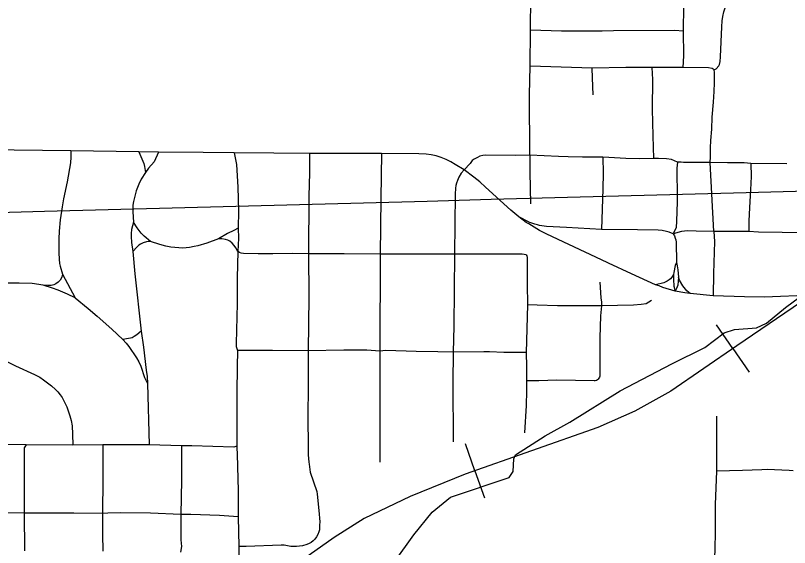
# Model space of a CAD drawing. Extents: x -19 to 366, y -4 to 359.
# Drawn here: x 153.368 to 154.041, y 191.281 to 191.744 of the extents above; entities that cross this region are included whole.
import ezdxf

# ---------------------------------------------------------------- set-up
doc = ezdxf.new("R2010")
doc.units = 0
for name, color, linetype in [('Level 33', 7, 'Continuous'), ('Level 35', 7, 'Continuous'), ('Level 40', 7, 'Continuous'), ('Level 60', 7, 'Continuous')]:
    doc.layers.add(name, color=color, linetype=linetype)

msp = doc.modelspace()

# ---------------------------------------------------------------- linework, layer by layer
at = {"layer": 'Level 33'}
for points in [[(153.97564, 191.69683), (153.97756, 191.69766), (153.97987, 191.70027), (153.98033, 191.7015), (153.98083, 191.70385), (153.98126, 191.70789), (153.98246, 191.73427), (153.98285, 191.73936), (153.98335, 191.74326), (153.98427, 191.74729), (153.98634, 191.75325), (153.9869, 191.75509), (153.98966, 191.76416), (153.99019, 191.76642), (153.99061, 191.76972), (153.99066, 191.77528), (153.99046, 191.7794), (153.98968, 191.79277)], [(153.81582, 191.73113), (153.81603, 191.76044)], [(153.94913, 191.73043), (153.94947, 191.75247), (153.94918, 191.75877), (153.94873, 191.76032), (153.94833, 191.76106)], [(153.81552, 191.69982), (153.81582, 191.73113)], [(153.94913, 191.73043), (153.9413, 191.73083), (153.88824, 191.73053), (153.87831, 191.73052), (153.84274, 191.73051), (153.81582, 191.73113)], [(153.9488, 191.6987), (153.94947, 191.70891), (153.94913, 191.73043)], [(153.81514, 191.62239), (153.81489, 191.67497), (153.81552, 191.69982)], [(153.86952, 191.69825), (153.81552, 191.69982)], [(153.9488, 191.6987), (153.94475, 191.69875), (153.92164, 191.6987)], [(153.92164, 191.6987), (153.92033, 191.69869), (153.89878, 191.69862), (153.86952, 191.69825)], [(153.87048, 191.67482), (153.86971, 191.68971), (153.86952, 191.69825)], [(153.9231, 191.61949), (153.92277, 191.63923), (153.92208, 191.66253), (153.92228, 191.68832), (153.92164, 191.6987)], [(153.97564, 191.69683), (153.97404, 191.69798), (153.97095, 191.69844), (153.9488, 191.6987)], [(153.97233, 191.61597), (153.97251, 191.62094), (153.97242, 191.62969), (153.97261, 191.63125), (153.97272, 191.63284), (153.97275, 191.63444), (153.97272, 191.63527), (153.97378, 191.6452), (153.97411, 191.65558), (153.97509, 191.66852), (153.97576, 191.67787), (153.97605, 191.68552), (153.97616, 191.69058), (153.97607, 191.69452), (153.97564, 191.69683)], [(153.41577, 191.62608), (153.34131, 191.62701)], [(153.41577, 191.62608), (153.41582, 191.62055), (153.41528, 191.61562), (153.41238, 191.5992), (153.40937, 191.58441), (153.40815, 191.57744), (153.40653, 191.56599), (153.40566, 191.55633), (153.4053, 191.54951), (153.40529, 191.54822), (153.40522, 191.54409), (153.40528, 191.53735), (153.40558, 191.53197), (153.40596, 191.52797), (153.40638, 191.52579), (153.40847, 191.51869)], [(153.47498, 191.62533), (153.41577, 191.62608)], [(153.47498, 191.62533), (153.47922, 191.61509), (153.47988, 191.61258), (153.48072, 191.60744)], [(153.49215, 191.62514), (153.47498, 191.62533)], [(153.49215, 191.62514), (153.48836, 191.61676), (153.48336, 191.61118), (153.48072, 191.60744)], [(153.53103, 191.62471), (153.49215, 191.62514)], [(153.55792, 191.62446), (153.53103, 191.62471)], [(153.55792, 191.62446), (153.55989, 191.61416), (153.56114, 191.59446), (153.56161, 191.57405), (153.56126, 191.55885)], [(153.59233, 191.62414), (153.55792, 191.62446)], [(153.62359, 191.62385), (153.59233, 191.62414)], [(153.62359, 191.62385), (153.62352, 191.60705), (153.62292, 191.58673), (153.62274, 191.53649)], [(153.65294, 191.6238), (153.62359, 191.62385)], [(153.68602, 191.62375), (153.65294, 191.6238)], [(153.68602, 191.62375), (153.68548, 191.58476), (153.68504, 191.53633)], [(153.71852, 191.62363), (153.68602, 191.62375)], [(153.75821, 191.60957), (153.75042, 191.61433), (153.74644, 191.61655), (153.74233, 191.61856), (153.73813, 191.62035), (153.73385, 191.62191), (153.72947, 191.62266), (153.72502, 191.62321), (153.71852, 191.62363)], [(153.76963, 191.62049), (153.76683, 191.61905), (153.76516, 191.61772), (153.76342, 191.61511), (153.75821, 191.60957)], [(153.81514, 191.62239), (153.80293, 191.62211), (153.77685, 191.62228), (153.77427, 191.62205), (153.77189, 191.62152), (153.76963, 191.62049)], [(153.81514, 191.62239), (153.81532, 191.60766), (153.81586, 191.58016)], [(153.84877, 191.62094), (153.84026, 191.62115), (153.81514, 191.62239)], [(153.8789, 191.62066), (153.86104, 191.62062), (153.84877, 191.62094)], [(153.8789, 191.62066), (153.879, 191.60686), (153.87872, 191.59321), (153.87763, 191.5578)], [(153.91041, 191.61937), (153.89888, 191.61938), (153.884, 191.62048), (153.8789, 191.62066)], [(153.9231, 191.61949), (153.91041, 191.61937)], [(153.94389, 191.61645), (153.93852, 191.61861), (153.93429, 191.61926), (153.92734, 191.61952), (153.9231, 191.61949)], [(153.94389, 191.61645), (153.94339, 191.61097), (153.94338, 191.60201), (153.9436, 191.59393), (153.94356, 191.58176), (153.94309, 191.56482), (153.94262, 191.55931), (153.94001, 191.55381)], [(153.97233, 191.61597), (153.94916, 191.61607), (153.94698, 191.61632), (153.94389, 191.61645)], [(153.97559, 191.55593), (153.97233, 191.61597)], [(154.00753, 191.6151), (154.00187, 191.61572), (153.99571, 191.61563), (153.98723, 191.61585), (153.97233, 191.61597)], [(154.00753, 191.6151), (154.00791, 191.60386), (154.00745, 191.59228), (154.00639, 191.57697), (154.00599, 191.5651), (154.0059, 191.55609)], [(154.03915, 191.61493), (154.00753, 191.6151)], [(153.48072, 191.60744), (153.47695, 191.60139), (153.47476, 191.59711), (153.47249, 191.59133), (153.47144, 191.58677)], [(153.75821, 191.60957), (153.75554, 191.60688), (153.75356, 191.60331), (153.75223, 191.60036), (153.75133, 191.59795), (153.75087, 191.59612), (153.75049, 191.59362), (153.75015, 191.58838), (153.74979, 191.53635)], [(153.80563, 191.56884), (153.79869, 191.57451), (153.7768, 191.59466), (153.77183, 191.59908), (153.76664, 191.60326), (153.75821, 191.60957)], [(153.47144, 191.58677), (153.47019, 191.58194), (153.46969, 191.57896), (153.4697, 191.57296), (153.47015, 191.56421)], [(153.47015, 191.56421), (153.46852, 191.55777), (153.46813, 191.5541), (153.46819, 191.55152), (153.46858, 191.54629), (153.46957, 191.53866)], [(153.48506, 191.54731), (153.47959, 191.5519), (153.47703, 191.55446), (153.4734, 191.5593), (153.47015, 191.56421)], [(153.81435, 191.56252), (153.8122, 191.56381), (153.80563, 191.56884)], [(153.84724, 191.55944), (153.82974, 191.56031), (153.82374, 191.56119), (153.82202, 191.56168), (153.81968, 191.56235), (153.81449, 191.56417), (153.81403, 191.56433), (153.80563, 191.56884)], [(153.56126, 191.55885), (153.55774, 191.55679), (153.55221, 191.55418), (153.54417, 191.5497)], [(153.56126, 191.55885), (153.56161, 191.5503), (153.56099, 191.5386)], [(153.92473, 191.5096), (153.90365, 191.51917), (153.88369, 191.52849), (153.88252, 191.52904), (153.8301, 191.55368), (153.82373, 191.55684), (153.81435, 191.56252)], [(153.87763, 191.5578), (153.84724, 191.55944)], [(153.90914, 191.55737), (153.87763, 191.5578)], [(153.94001, 191.55381), (153.93667, 191.55534), (153.93429, 191.55606), (153.93059, 191.55679), (153.92705, 191.55713), (153.90914, 191.55737)], [(153.97559, 191.55593), (153.96021, 191.55619), (153.95241, 191.55655), (153.94729, 191.55609), (153.94001, 191.55381)], [(153.94001, 191.55381), (153.94115, 191.55217), (153.94192, 191.55024), (153.94237, 191.54864), (153.94264, 191.54665), (153.94291, 191.52886)], [(153.97559, 191.55593), (153.976, 191.54716), (153.97529, 191.51937), (153.97499, 191.49998)], [(154.0059, 191.55609), (153.97559, 191.55593)], [(154.05561, 191.5548), (154.01429, 191.55534), (154.0059, 191.55609)], [(153.48506, 191.54731), (153.48323, 191.54732), (153.4817, 191.54706), (153.47865, 191.54612), (153.47638, 191.54507), (153.47488, 191.54405), (153.47303, 191.54246), (153.46957, 191.53866)], [(153.51272, 191.54157), (153.50974, 191.54164), (153.50632, 191.54193), (153.50287, 191.5424), (153.49835, 191.54324), (153.49321, 191.54457), (153.48506, 191.54731)], [(153.54417, 191.5497), (153.53412, 191.54585), (153.52614, 191.54345), (153.52316, 191.54277), (153.5191, 191.5421), (153.51603, 191.54175), (153.51272, 191.54157)], [(153.56099, 191.5386), (153.55937, 191.54181), (153.55789, 191.5439), (153.5561, 191.54586), (153.55399, 191.54745), (153.55226, 191.5484), (153.55023, 191.54905), (153.54728, 191.54947), (153.54417, 191.5497)], [(153.46957, 191.53866), (153.47143, 191.51923), (153.47685, 191.46933)], [(153.56099, 191.5386), (153.56053, 191.51574), (153.56049, 191.49328), (153.5595, 191.45852), (153.55969, 191.45593), (153.56073, 191.45224)], [(153.59169, 191.53666), (153.57891, 191.53648), (153.56591, 191.53695), (153.56392, 191.53714), (153.56239, 191.53773), (153.56099, 191.5386)], [(153.62274, 191.53649), (153.60864, 191.5368), (153.59169, 191.53666)], [(153.62274, 191.53649), (153.62285, 191.49903), (153.62241, 191.452)], [(153.65372, 191.53641), (153.62274, 191.53649)], [(153.68504, 191.53633), (153.65372, 191.53641)], [(153.68504, 191.53633), (153.68456, 191.45176)], [(153.71748, 191.53634), (153.68504, 191.53633)], [(153.74979, 191.53635), (153.71748, 191.53634)], [(153.74979, 191.53635), (153.7491, 191.47367), (153.7486, 191.45082)], [(153.78117, 191.53632), (153.74979, 191.53635)], [(153.81198, 191.53554), (153.8087, 191.53609), (153.79431, 191.5363), (153.78117, 191.53632)], [(153.81198, 191.53554), (153.81274, 191.53477), (153.813, 191.5332), (153.81289, 191.52349)], [(153.94291, 191.52886), (153.9419, 191.52635), (153.94078, 191.52013), (153.94029, 191.51851)], [(153.94291, 191.52886), (153.94366, 191.52604), (153.94419, 191.52267), (153.94471, 191.51632)], [(153.40847, 191.51869), (153.4079, 191.51623), (153.40639, 191.51366), (153.40472, 191.51184), (153.40256, 191.51035), (153.40078, 191.50952), (153.39871, 191.50906), (153.39564, 191.50899), (153.39153, 191.50926)], [(153.40847, 191.51869), (153.41945, 191.49823)], [(153.81289, 191.52349), (153.81286, 191.51012), (153.81318, 191.49224)], [(153.94029, 191.51851), (153.939, 191.51632), (153.93772, 191.51479), (153.93662, 191.51375), (153.9349, 191.51262), (153.93195, 191.51136), (153.92473, 191.5096)], [(153.94029, 191.51851), (153.94032, 191.51411), (153.94071, 191.50844), (153.94171, 191.50414)], [(153.39153, 191.50926), (153.38211, 191.51055), (153.37085, 191.51111), (153.34047, 191.51093)], [(153.87623, 191.51197), (153.87717, 191.49807), (153.87765, 191.49448), (153.87765, 191.4913)], [(153.94471, 191.51632), (153.94451, 191.51274), (153.94412, 191.50923), (153.94295, 191.50634), (153.94171, 191.50414)], [(153.95483, 191.50185), (153.95189, 191.50421), (153.94849, 191.50858), (153.94548, 191.51345), (153.94471, 191.51632)], [(153.41945, 191.49823), (153.4128, 191.50139), (153.40464, 191.50495), (153.39976, 191.50666), (153.39153, 191.50926)], [(153.94171, 191.50414), (153.93099, 191.50714), (153.92787, 191.50854), (153.92473, 191.5096)], [(153.95483, 191.50185), (153.9501, 191.50246), (153.94171, 191.50414)], [(153.41945, 191.49823), (153.43089, 191.48886), (153.43869, 191.48221), (153.45142, 191.47082), (153.46084, 191.46207)], [(153.97499, 191.49998), (153.95483, 191.50185)], [(154.0758, 191.49834), (154.04772, 191.5), (154.03355, 191.49948), (154.01966, 191.49891), (154.00208, 191.4992), (153.97499, 191.49998)], [(153.81318, 191.49224), (153.81201, 191.45054)], [(153.87765, 191.4913), (153.85508, 191.49134), (153.83929, 191.49119), (153.82175, 191.4917), (153.81318, 191.49224)], [(153.87765, 191.4913), (153.8767, 191.48267), (153.87626, 191.46334), (153.87618, 191.43113), (153.87614, 191.43012), (153.87589, 191.42915), (153.87546, 191.42825), (153.87485, 191.42745)], [(153.92111, 191.49597), (153.91644, 191.49313), (153.91225, 191.49237), (153.90565, 191.49195), (153.87765, 191.4913)], [(153.47685, 191.46933), (153.47307, 191.46593), (153.47081, 191.46442), (153.469, 191.4635), (153.46773, 191.46305), (153.46599, 191.46267), (153.46084, 191.46207)], [(153.47685, 191.46933), (153.47883, 191.45522), (153.48142, 191.4352), (153.48201, 191.42968), (153.48241, 191.4235)], [(153.46084, 191.46207), (153.46395, 191.45865), (153.46617, 191.45581), (153.47293, 191.44596), (153.47504, 191.44256), (153.47677, 191.43868), (153.47986, 191.42886), (153.48241, 191.4235)], [(153.56073, 191.45224), (153.56037, 191.43808), (153.56035, 191.41565), (153.5603, 191.3691)], [(153.5912, 191.45238), (153.57268, 191.4525), (153.56073, 191.45224)], [(153.62241, 191.452), (153.5912, 191.45238)], [(153.62241, 191.452), (153.62245, 191.41475), (153.62208, 191.40124), (153.62239, 191.36146), (153.62291, 191.35525), (153.62315, 191.35335), (153.62405, 191.3463), (153.62977, 191.32946), (153.63026, 191.32721), (153.63168, 191.3131), (153.63233, 191.30306), (153.6323, 191.30015)], [(153.65337, 191.45262), (153.62241, 191.452)], [(153.68456, 191.45176), (153.6734, 191.45268), (153.65337, 191.45262)], [(153.71632, 191.45158), (153.68982, 191.4523), (153.68456, 191.45176)], [(153.68456, 191.45176), (153.68457, 191.38178), (153.68456, 191.35527)], [(153.7486, 191.45082), (153.7353, 191.4513), (153.71632, 191.45158)], [(153.7486, 191.45082), (153.74838, 191.42438), (153.74842, 191.37292)], [(153.78031, 191.45108), (153.77535, 191.45123), (153.7486, 191.45082)], [(153.81201, 191.45054), (153.79261, 191.45072), (153.78031, 191.45108)], [(153.81201, 191.45054), (153.81232, 191.43801), (153.81239, 191.42594)], [(153.34063, 191.44834), (153.34892, 191.44694), (153.35166, 191.44627), (153.35408, 191.44545), (153.35777, 191.44385), (153.36744, 191.43904), (153.38396, 191.43155), (153.3886, 191.42911), (153.39191, 191.42695), (153.39886, 191.42169), (153.40244, 191.41852), (153.40359, 191.41726), (153.40445, 191.4163), (153.40637, 191.41387), (153.40813, 191.41131), (153.40965, 191.40868), (153.41213, 191.40322), (153.41488, 191.39543), (153.416, 191.39132), (153.41675, 191.38671), (153.41722, 191.37952), (153.41749, 191.36988)], [(153.48241, 191.4235), (153.48382, 191.37025)], [(153.81239, 191.42594), (153.81234, 191.41726), (153.81199, 191.40443), (153.8105, 191.3808)], [(153.87485, 191.42745), (153.87409, 191.42679), (153.8732, 191.42631), (153.87224, 191.42601), (153.87125, 191.42591), (153.83883, 191.42664), (153.82312, 191.42599), (153.81239, 191.42594)], [(153.97767, 191.39527), (153.97779, 191.3472)], [(153.37681, 191.37036), (153.33956, 191.3709)], [(153.37681, 191.37036), (153.37521, 191.36749), (153.37516, 191.34149)], [(153.41749, 191.36988), (153.37681, 191.37036)], [(153.44349, 191.37011), (153.41749, 191.36988)], [(153.45033, 191.37014), (153.44349, 191.37011)], [(153.44349, 191.37011), (153.44352, 191.34038)], [(153.48382, 191.37025), (153.45033, 191.37014)], [(153.51205, 191.36945), (153.48382, 191.37025)], [(153.51205, 191.36945), (153.51195, 191.33939)], [(153.52115, 191.36926), (153.51205, 191.36945)], [(153.5603, 191.3691), (153.55746, 191.36819), (153.52115, 191.36926)], [(153.5603, 191.3691), (153.56077, 191.35253)], [(153.56077, 191.35253), (153.56112, 191.33945)], [(154.04464, 191.3475), (154.04098, 191.34785), (154.02186, 191.34872), (154.01713, 191.34852), (154.00053, 191.3478), (153.97779, 191.3472)], [(153.97779, 191.3472), (153.97675, 191.31834), (153.97658, 191.29173), (153.97639, 191.2822), (153.97558, 191.24293), (153.97493, 191.225), (153.97488, 191.20988)], [(153.37516, 191.34149), (153.37511, 191.31076)], [(153.44352, 191.34038), (153.44335, 191.31047)], [(153.51195, 191.33939), (153.51142, 191.30953)], [(153.56112, 191.33945), (153.5613, 191.3316), (153.56136, 191.30757)], [(153.37511, 191.31076), (153.35692, 191.31096), (153.32781, 191.31091), (153.31208, 191.31104), (153.30638, 191.31078)], [(153.37511, 191.31076), (153.37526, 191.27806)], [(153.44335, 191.31047), (153.41833, 191.31073), (153.37511, 191.31076)], [(153.44335, 191.31047), (153.44325, 191.29245), (153.44355, 191.27759)], [(153.51142, 191.30953), (153.48493, 191.31072), (153.45918, 191.31096), (153.44782, 191.3108), (153.44335, 191.31047)], [(153.51142, 191.30953), (153.51138, 191.29606), (153.51153, 191.28761), (153.51194, 191.28185), (153.51108, 191.27676)], [(153.56136, 191.30757), (153.54506, 191.30857), (153.52004, 191.3097), (153.51142, 191.30953)], [(153.56136, 191.30757), (153.56196, 191.2818)], [(153.6323, 191.30015), (153.63204, 191.29631), (153.63167, 191.29436), (153.63076, 191.29216), (153.62948, 191.29007), (153.62799, 191.28813), (153.62655, 191.28664), (153.62488, 191.28534), (153.62311, 191.28428), (153.62127, 191.28343), (153.61732, 191.28225), (153.61203, 191.2817), (153.60732, 191.28174), (153.60139, 191.28281), (153.59893, 191.28275)], [(153.56196, 191.2818), (153.56182, 191.25982), (153.56149, 191.25658)], [(153.59893, 191.28275), (153.56845, 191.28186), (153.56196, 191.2818)]]:
    msp.add_lwpolyline(points, dxfattribs=at)
at = {"layer": 'Level 35'}
msp.add_lwpolyline([(153.69737, 191.26844), (153.71437, 191.29196), (153.73012, 191.31165), (153.74617, 191.32471), (153.79721, 191.34171), (153.8009, 191.3471), (153.80127, 191.35812), (153.80291, 191.36139), (153.82857, 191.37806), (153.85014, 191.38989), (153.89378, 191.41738), (153.93902, 191.44072), (153.96756, 191.45498), (153.98438, 191.46767), (153.99342, 191.47051), (154.01253, 191.47223), (154.02136, 191.47621), (154.03779, 191.48966), (154.05013, 191.49865)], dxfattribs=at)
at = {"layer": 'Level 40'}
for p, q in [((153.99207, 191.45403), (153.9779, 191.47462)), ((153.99207, 191.45403), (154.00624, 191.43343)), ((153.76753, 191.34761), (153.75921, 191.37118)), ((153.76753, 191.34761), (153.77586, 191.32403))]:
    msp.add_line(p, q, dxfattribs=at)
for points in [[(154.43068, 191.68907), (154.40575, 191.67667), (154.32665, 191.64463), (154.21542, 191.59854), (154.18874, 191.58646), (154.16251, 191.57007), (153.99559, 191.45645), (153.938, 191.41682), (153.90683, 191.39968), (153.87444, 191.38534), (153.759, 191.34459), (153.71097, 191.3252), (153.67108, 191.30609), (153.64496, 191.28951), (153.61828, 191.27068), (153.59581, 191.25044), (153.57446, 191.22712), (153.5525, 191.19893), (153.53958, 191.1801), (153.52834, 191.15987), (153.51683, 191.13633)], [(154.43068, 191.68907), (154.40575, 191.67667), (154.32665, 191.64463), (154.21542, 191.59854), (154.18874, 191.58646), (154.16251, 191.57007), (153.99559, 191.45645), (153.938, 191.41682), (153.90683, 191.39968), (153.87444, 191.38534), (153.759, 191.34459), (153.71097, 191.3252), (153.67108, 191.30609), (153.64496, 191.28951)], [(153.64496, 191.28951), (153.61828, 191.27068)]]:
    msp.add_lwpolyline(points, dxfattribs=at)
at = {"layer": 'Level 60'}
for points in [[(156.50946, 189.3937), (156.44759, 191.65634), (156.2114, 200.27623), (155.97446, 208.89626), (155.73678, 217.51643), (155.49836, 226.13674), (155.2592, 234.75719), (155.01929, 243.37778), (154.77865, 251.9985), (154.53727, 260.61937), (154.29515, 269.24038), (154.0523, 277.86152), (153.80871, 286.48281), (153.56438, 295.10424), (153.31933, 303.72581), (153.07354, 312.34752), (152.82702, 320.96938), (152.57978, 329.59137), (152.3318, 338.21351), (152.0831, 346.83579)], [(154.11585, 1.87092), (153.9063, 10.48743), (153.69602, 19.10409), (153.48501, 27.72087), (153.27327, 36.3378), (153.0608, 44.95486), (152.84759, 53.57206), (152.63366, 62.1894), (152.419, 70.80688), (152.20362, 79.42449), (151.98751, 88.04225), (151.77068, 96.66014), (151.55312, 105.27817), (151.33484, 113.89634), (151.11584, 122.51465), (150.89612, 131.13311), (150.67568, 139.7517), (150.45452, 148.37043), (150.23264, 156.98931), (150.01005, 165.60832), (149.78674, 174.22748), (149.56272, 182.84677), (149.33799, 191.46621), (149.11254, 200.0858), (148.88638, 208.70552), (148.65952, 217.32539), (148.43194, 225.9454), (148.20366, 234.56555), (147.97466, 243.18584), (147.74497, 251.80628), (147.51457, 260.42687), (147.28346, 269.04759), (147.05165, 277.66846), (146.81914, 286.28948), (146.58593, 294.91064), (146.35202, 303.53194), (146.11742, 312.15339), (145.88211, 320.77499), (145.64611, 329.39673), (145.40941, 338.01861), (145.17202, 346.64065)], [(0, 189.51617), (7.11214, 189.52059), (14.22427, 189.53386), (21.33637, 189.55597), (28.44845, 189.58693), (35.56048, 189.62672), (42.67245, 189.67537), (49.78436, 189.73285), (56.89619, 189.79918), (64.00793, 189.87436), (71.11958, 189.95838), (78.23111, 190.05124), (85.34253, 190.15294), (92.45381, 190.26349), (99.56495, 190.38288), (106.67593, 190.51112), (113.78675, 190.6482), (120.89739, 190.79412), (128.00785, 190.94888), (135.11811, 191.11248), (142.22816, 191.28493), (149.33799, 191.46621), (156.44759, 191.65634), (163.55694, 191.85531), (170.66605, 192.06312), (177.77489, 192.27977), (184.88345, 192.50526), (191.99173, 192.73959), (199.09971, 192.98276), (206.20739, 193.23477), (213.31474, 193.49561), (220.42177, 193.7653), (227.52845, 194.04382), (234.63479, 194.33118), (241.74076, 194.62738), (248.84635, 194.93241), (255.95157, 195.24628), (263.05638, 195.56898), (270.16079, 195.90052), (277.26478, 196.24089), (284.36834, 196.5901), (291.47147, 196.94814), (298.57414, 197.31501), (305.67635, 197.69072), (312.77809, 198.07525), (319.87934, 198.46862), (326.9801, 198.87082), (334.08035, 199.28185), (341.18009, 199.7017)]]:
    msp.add_spline(points, degree=3, dxfattribs=at)

doc.saveas('drawing.dxf')
